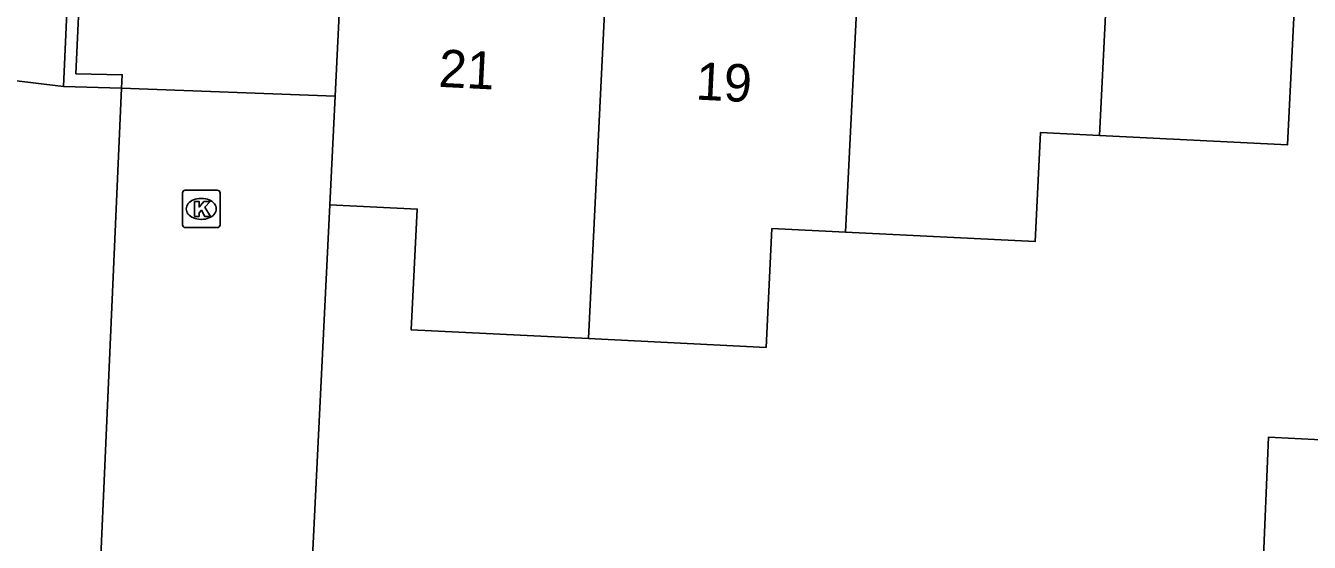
# Model space of a CAD drawing. Extents: x 162990 to 165007, y 383433 to 384336.
# Drawn here: x 164788.82 to 164823.07, y 383761.85 to 383775.63 of the extents above; entities that cross this region are included whole.
import ezdxf

# ---------------------------------------------------------------- set-up
doc = ezdxf.new("R2010")
doc.units = 0
for name, color, linetype in [('IMGEO_Kolk', 7, 'Continuous'), ('IMGEO_Muur', 7, 'Continuous'), ('IMGEO_Pand', 7, 'Continuous'), ('IMGEO_Pand_nummerreeks', 7, 'Continuous'), ('IMGEO_Rijbaan_lokaal_open', 7, 'Continuous'), ('IMGEO_Voetpad_open', 7, 'Continuous')]:
    doc.layers.add(name, color=color, linetype=linetype)

msp = doc.modelspace()

# ---------------------------------------------------------------- linework, layer by layer
at = {"layer": 'IMGEO_Kolk'}
for p, q in [((164793.082, 383771.241), (164793.934, 383771.241)), ((164793.007, 383770.315), (164793.007, 383771.167)), ((164793.495, 383771.021), (164793.52, 383771.021)), ((164794.008, 383771.167), (164794.008, 383770.315)), ((164793.934, 383770.241), (164793.082, 383770.241)), ((164793.518, 383770.461), (164793.493, 383770.461))]:
    msp.add_line(p, q, dxfattribs=at)
for points in [[(164793.082, 383771.241), (164793.934, 383771.241)], [(164793.007, 383770.315), (164793.007, 383771.167)], [(164793.328, 383770.941), (164793.451, 383770.941), (164793.451, 383770.79), (164793.581, 383770.941), (164793.745, 383770.941), (164793.599, 383770.79), (164793.752, 383770.541), (164793.6, 383770.541), (164793.515, 383770.705), (164793.451, 383770.638), (164793.451, 383770.541), (164793.328, 383770.541), (164793.328, 383770.941)], [(164794.008, 383771.167), (164794.008, 383770.315)], [(164793.934, 383770.241), (164793.082, 383770.241)]]:
    msp.add_lwpolyline(points, dxfattribs=at)
for centre, start, end in [((164793.084, 383771.165), 91.552, 178.448), ((164793.084, 383771.165), 91.552, 178.448), ((164793.932, 383771.165), 1.552, 88.448), ((164793.932, 383771.165), 1.552, 88.448), ((164793.084, 383770.317), 181.552, 268.448), ((164793.084, 383770.317), 181.552, 268.448), ((164793.932, 383770.317), 271.552, 358.448), ((164793.932, 383770.317), 271.552, 358.448)]:
    msp.add_arc(centre, 0.0765, start, end, dxfattribs=at)
for centre, major_axis, ratio, start_param, end_param in [((164793.494, 383770.741), (-0.387, 0.002), 0.722429, 4.712389, 7.853982), ((164793.519, 383770.741), (-0.39, 0.002), 0.717154, 1.570796, 4.712389)]:
    msp.add_ellipse(centre, major_axis=major_axis, ratio=ratio, start_param=start_param, end_param=end_param, dxfattribs=at)
at = {"layer": 'IMGEO_Muur'}
for points in [[(164789.831, 383774.005), (164790.051, 383778.952), (164787.338, 383779.151), (164787.337, 383779.517), (164790.395, 383779.342)], [(164790.395, 383779.342), (164790.162, 383774.345), (164791.402, 383774.317), (164791.377, 383773.957)], [(164791.377, 383773.957), (164789.831, 383774.005)], [(164796.408, 383760.009), (164796.935, 383770.852)]]:
    msp.add_lwpolyline(points, dxfattribs=at)
at = {"layer": 'IMGEO_Pand'}
for points in [[(164817.468, 383772.696), (164817.813, 383779.498), (164817.577, 383779.51)], [(164817.468, 383772.696), (164822.491, 383772.449), (164822.79, 383778.525), (164824.877, 383778.422)], [(164797.078, 383773.749), (164797.258, 383777.407)], [(164804.322, 383777.059), (164803.842, 383767.281)], [(164811.023, 383776.73), (164810.693, 383770.119)], [(164796.935, 383770.852), (164797.078, 383773.749)], [(164810.693, 383770.119), (164815.752, 383769.87), (164815.895, 383772.774), (164817.468, 383772.696)], [(164796.935, 383770.852), (164799.27, 383770.737), (164799.111, 383767.514), (164803.842, 383767.281)], [(164803.842, 383767.281), (164808.575, 383767.048), (164808.731, 383770.216), (164810.693, 383770.119)]]:
    msp.add_lwpolyline(points, dxfattribs=at)
at = {"layer": 'IMGEO_Rijbaan_lokaal_open'}
for points in [[(164791.377, 383773.957), (164790.377, 383751.2)], [(164791.377, 383773.957), (164797.078, 383773.749)], [(164796.408, 383760.009), (164796.935, 383770.852)]]:
    msp.add_lwpolyline(points, dxfattribs=at)
at = {"layer": 'IMGEO_Voetpad_open'}
for points in [[(164785.697, 383774.504), (164789.831, 383774.005)], [(164825.498, 383764.471), (164821.977, 383764.652), (164821.831, 383761.04)]]:
    msp.add_lwpolyline(points, dxfattribs=at)

# ---------------------------------------------------------------- texts
at = {"layer": 'IMGEO_Pand_nummerreeks'}
for s, rotation, p in [('21', 357.181, (164799.826, 383773.997)), ('19', 357.1823, (164806.686, 383773.658))]:
    msp.add_text(s, height=1, rotation=rotation, dxfattribs=at).set_placement(p)

doc.saveas('drawing.dxf')
